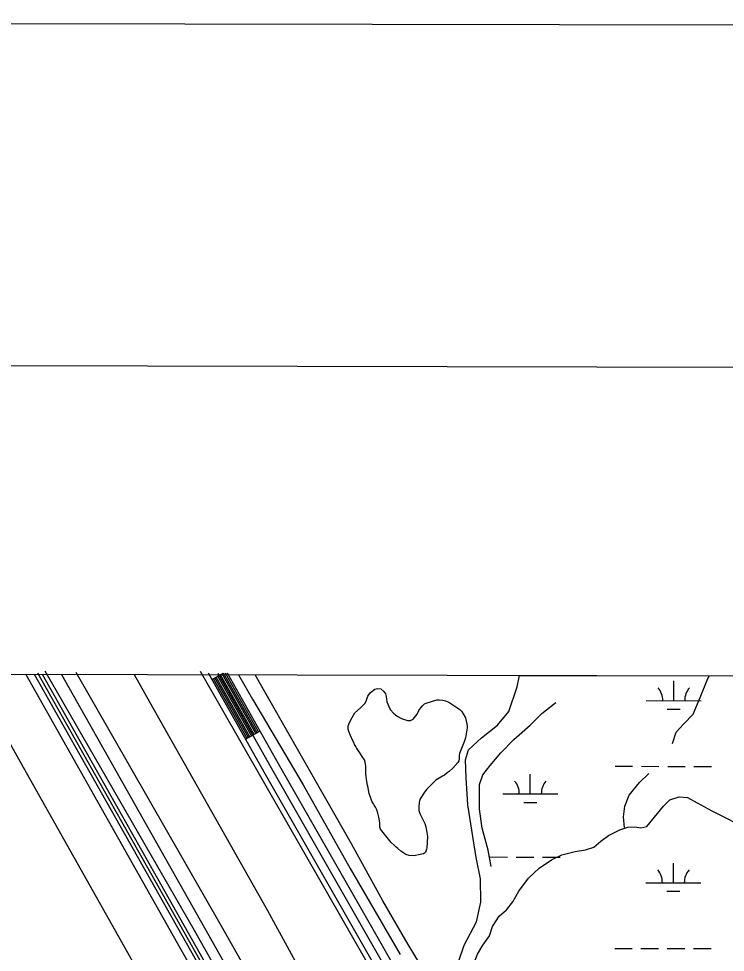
# Model space of a CAD drawing. Extents: x 3187622 to 3225504, y 800805 to 826213.
# Drawn here: x 3192858 to 3194148, y 823924 to 825630 of the extents above; entities that cross this region are included whole.
import ezdxf

# ---------------------------------------------------------------- set-up
doc = ezdxf.new("R2010")
doc.units = 0
for name, color, linetype in [('G-ANNO-NPLT', 7, 'Continuous'), ('V-ANNO-SYMB', 7, 'Continuous'), ('V-BORW-LINE', 7, 'Continuous'), ('V-GRID-FRAM', 7, 'Continuous'), ('V-LEVE-TOET', 7, 'Continuous'), ('V-RAIL-TRAK', 7, 'Continuous'), ('V-ROAD-CNTR', 7, 'Continuous'), ('V-SITE-VEGE', 7, 'Continuous'), ('V-SURV-LINE', 7, 'Continuous'), ('V-TOPO-SHOR', 7, 'Continuous'), ('V-WETL-SWMP', 7, 'Continuous')]:
    doc.layers.add(name, color=color, linetype=linetype)

msp = doc.modelspace()

# ---------------------------------------------------------------- linework, layer by layer
at = {"layer": 'G-ANNO-NPLT'}
msp.add_lwpolyline([(3188205.3, 801463.1), (3224871.9, 801388.4), (3224921.1, 825555), (3188254.5, 825629.7)], close=True, dxfattribs=at)
at = {"layer": 'V-ANNO-SYMB'}
msp.add_lwpolyline([(3190956.7, 802082.5), (3224039.9, 802015.1), (3224086.5, 824931.7), (3191003.4, 824999), (3190956.7, 802082.5)], dxfattribs=at)
at = {"layer": 'V-BORW-LINE'}
for points in [[(3194173.2, 823254.5), (3194133.8, 823323.1), (3194017.5, 823523.4), (3193991.8, 823555.6), (3193946.2, 823648.6), (3193920.4, 823653.8), (3193941.7, 823672), (3193969, 823684.2), (3193996.4, 823702.4), (3194051.2, 823723.8), (3194163.8, 823793.7), (3194361.6, 823933.7), (3194445, 824013.4), (3194502.9, 824036.7), (3194535.5, 824045.1), (3194547.6, 824055.8), (3194568.2, 824150.6), (3194657.5, 824394.2), (3194681.2, 824428.3)], [(3192337.4, 823941), (3192450.7, 823656.8), (3192515.5, 823519.7), (3192558.7, 823440), (3192600.5, 823333.7), (3192618.3, 823265.9), (3192618.1, 823239.3), (3192596.2, 823170.2), (3192570.1, 823124.5), (3192544, 823075.5), (3192526, 822981.1), (3192537.2, 822864), (3192568.7, 822741.3), (3192590.8, 822730.8), (3192607.5, 822734.7), (3192633.4, 822744.1), (3192791, 822860.6), (3192848.3, 822890.6), (3193002.5, 822993.5), (3193064.4, 823044.1), (3193073, 823061.5), (3193065.5, 823080), (3193018, 823160.4), (3192976.4, 823287.1), (3192938.7, 823344), (3192918.9, 823400.7), (3192904.2, 823413.8), (3192761.6, 823666.5), (3192731.5, 823699.7), (3192695.5, 823756.4), (3192584.4, 823915.9), (3192476.5, 824206.7), (3192467.8, 824230.2), (3192433.6, 824267.9), (3192365.5, 824253.6), (3192313, 824232.6), (3192261.7, 824199.7), (3192232.1, 824151.4), (3192237.4, 824128), (3192259.3, 824060.3), (3192337.4, 823941)]]:
    msp.add_spline(points, degree=3, dxfattribs=at)
at = {"layer": 'V-GRID-FRAM'}
msp.add_lwpolyline([(3191838.8, 824434.1), (3223248.6, 824370.1), (3223219.5, 806183.5), (3191793.9, 806247.5), (3191838.8, 824434.1)], dxfattribs=at)
at = {"layer": 'V-LEVE-TOET'}
for points in [[(3193584.3, 822982.9), (3193407.8, 823299.3), (3193245.4, 823590.8), (3193227.2, 823623), (3193224.5, 823626.5), (3193223, 823629.3), (3193219.8, 823632.7), (3193193.4, 823677.9), (3193057.2, 823923.2), (3192861.4, 824271.3), (3192771.4, 824432.2)], [(3193069, 824431.6), (3193107.9, 824362.3), (3193312.3, 824000.4), (3193506.6, 823644.9), (3193758.4, 823202.4), (3193894.5, 822971.4)]]:
    msp.add_lwpolyline(points, dxfattribs=at)
at = {"layer": 'V-RAIL-TRAK'}
msp.add_lwpolyline([(3193727.3, 822943), (3193577.7, 823206), (3193415.9, 823494.6), (3193219.9, 823842.7), (3193027.5, 824182.9), (3192887.4, 824431.9)], dxfattribs=at)
at = {"layer": 'V-ROAD-CNTR'}
for p, q in [((3193211.2, 824422.5), (3193231.5, 824433.9)), ((3193272.5, 824313.5), (3193298.6, 824328.2))]:
    msp.add_line(p, q, dxfattribs=at)
for points in [[(3192892.8, 824434.6), (3193654.2, 823085.5)], [(3193916.6, 823184.2), (3193721.8, 823525.6), (3193306.3, 824253.5), (3193204.7, 824433.9)], [(3193275.1, 824315), (3193213.8, 824423.9)], [(3193277.7, 824316.5), (3193216.4, 824425.4)], [(3193280.3, 824317.9), (3193219, 824426.9)], [(3193283, 824319.4), (3193221.7, 824428.3)], [(3193222, 824433.9), (3193319.3, 824260.9), (3193734.8, 823533), (3193929.6, 823191.6)], [(3193285.6, 824320.9), (3193224.3, 824429.8)], [(3193288.2, 824322.3), (3193226.9, 824431.3)], [(3193290.8, 824323.8), (3193229.5, 824432.8)], [(3193293.4, 824325.3), (3193232.3, 824433.9)], [(3193296, 824326.8), (3193235.8, 824433.9)], [(3193712.7, 823602), (3193332.4, 824268.3), (3193239.2, 824433.9)]]:
    msp.add_lwpolyline(points, dxfattribs=at)
at = {"layer": 'V-SITE-VEGE'}
for points in [[(3193589.4, 824197.8), (3193588.6, 824190.1), (3193588.6, 824183.2), (3193590.2, 824177.5), (3193597.4, 824164.6), (3193599.4, 824159.3), (3193601.5, 824153.2), (3193603.5, 824143.1), (3193604.7, 824135.8), (3193603, 824114.8), (3193602.6, 824112.8), (3193600.6, 824107.1), (3193598.9, 824105.1), (3193596.9, 824103.9), (3193588, 824102.3), (3193582.3, 824100.7), (3193580.3, 824100.3), (3193571, 824101.1), (3193564.9, 824103.1), (3193555.6, 824109.2), (3193550.4, 824113.7), (3193547.2, 824116.1), (3193543.5, 824119.8), (3193538.3, 824124.6), (3193518.5, 824148.9), (3193517.7, 824153), (3193517.3, 824156.2), (3193517.3, 824159.5), (3193516.9, 824164.7), (3193515.3, 824170.8), (3193513.7, 824178.5), (3193511.7, 824184.2), (3193509.3, 824189.4), (3193506.8, 824193.1), (3193505.6, 824195.5), (3193504.8, 824197.5), (3193502.8, 824200.4), (3193500.8, 824205.6), (3193498, 824214.5), (3193495.6, 824227.5), (3193494.8, 824229.5), (3193494, 824236.4), (3193492, 824249.3), (3193492, 824264.3), (3193490.4, 824271.6), (3193489.2, 824275.6), (3193485.2, 824282.1), (3193480.7, 824288.6), (3193475.1, 824297.9), (3193473.5, 824300), (3193472.7, 824302), (3193471.4, 824303.6), (3193470.6, 824306), (3193467.8, 824311.7), (3193463.8, 824320.2), (3193461, 824327.5), (3193459.8, 824332), (3193459.8, 824337.2), (3193461.4, 824342.5), (3193466.7, 824353), (3193471.6, 824361.5), (3193482.1, 824370.8), (3193484.1, 824372.8), (3193489.8, 824378.8), (3193492.2, 824382.9), (3193495.5, 824392.2), (3193500.4, 824399), (3193508.5, 824405.1), (3193512.9, 824406.3), (3193519, 824405.5), (3193524.6, 824400.6), (3193527.5, 824396.6), (3193528.7, 824391.7), (3193529.9, 824382), (3193535.5, 824369), (3193536.7, 824367), (3193542.4, 824360.9), (3193545.2, 824358.5), (3193548.8, 824355.7), (3193556.9, 824351.2), (3193567.8, 824347.5), (3193573.5, 824347.9), (3193578, 824350.3), (3193580.4, 824352.8), (3193585.3, 824359.2), (3193588.5, 824365.7), (3193589.7, 824367.7), (3193592.6, 824371.4), (3193595.4, 824374.6), (3193599, 824377.8), (3193602.3, 824379.4), (3193621.7, 824385.5), (3193625.8, 824385.5), (3193632.6, 824385), (3193637.1, 824383.4), (3193643.2, 824381), (3193647.2, 824378.5), (3193659.7, 824370.4), (3193663.4, 824367.6), (3193666.2, 824364.7), (3193669.4, 824359.9)], [(3193669.4, 824359.9), (3193673.5, 824352.6), (3193676.7, 824338), (3193676.7, 824334.4), (3193675.8, 824326.7), (3193673.8, 824315.8), (3193671.4, 824308.9), (3193667.7, 824299.2), (3193662.8, 824287.5), (3193662.4, 824283.8), (3193662.4, 824278.2), (3193661.6, 824274.1), (3193659.5, 824270.9), (3193650.6, 824260.8), (3193643.7, 824254.7), (3193640.1, 824251.9), (3193635.2, 824247.9), (3193632, 824245.8), (3193619.8, 824238.6), (3193616.6, 824235.8), (3193603.2, 824222.4), (3193598.7, 824216.8), (3193592.3, 824206.3), (3193590.6, 824203), (3193589.4, 824197.8)]]:
    msp.add_lwpolyline(points, dxfattribs=at)
at = {"layer": 'V-SURV-LINE'}
for points in [[(3193965.1, 822546.1), (3192901.9, 824431.9)], [(3192936.4, 824431.8), (3193991.3, 822560.8)]]:
    msp.add_lwpolyline(points, dxfattribs=at)
at = {"layer": 'V-TOPO-SHOR'}
for points in [[(3192870.5, 824432.6), (3193272, 823719.6), (3193655.5, 823037.4), (3194095.7, 822270.4), (3194281, 821935.8), (3194281, 821921.4), (3194293.9, 821912.6), (3194523, 821505.9), (3194839.6, 820947.3), (3195012.1, 820643.6), (3195336.4, 820069.6), (3195480.5, 819812.2), (3195732.8, 819366.9)], [(3196669.7, 817789), (3196420.1, 818211.1), (3196348, 818329.5), (3196021.1, 818916.4), (3195920.7, 819106.9), (3195681.3, 819521.3), (3195459.9, 819917.7), (3195341.5, 820128.8), (3194986.3, 820754.3), (3194837, 821019.4), (3194610.5, 821418.4), (3194502.4, 821616.6), (3194445.8, 821717), (3194196.1, 822162.3), (3194075.1, 822368.2), (3193771.4, 822908.7), (3193596.3, 823217.6), (3193297.8, 823753), (3193179.4, 823964.1), (3192906.5, 824437.7)], [(3195107.3, 820738.8), (3195071.3, 820751.7), (3194754.7, 821292.3), (3194566.8, 821621.7), (3194288.8, 822113.4), (3194059.7, 822525.2), (3193743.1, 823065.8), (3193650.4, 823235.6), (3193457.3, 823567.7), (3193228.3, 823971.8), (3192963.1, 824435.1)], [(3193189.6, 824437.7), (3193568, 823776.2), (3193676.1, 823580.6)], [(3193259.6, 824431.2), (3193284.9, 824386.8), (3193377.2, 824230), (3193463.5, 824077.5), (3193554.4, 823920)], [(3193648.1, 823817.8), (3193642.1, 823821.2), (3193632.2, 823835.7), (3193622.7, 823847.9), (3193605.7, 823878.1), (3193569.1, 823938.7), (3193523.1, 824018), (3193465.9, 824122.3), (3193374.4, 824282.2), (3193290, 824431.1)], [(3194051.4, 824305.3), (3194058.2, 824326.4), (3194072.6, 824341.7), (3194089.4, 824359.2), (3194102.1, 824389.7), (3194116.3, 824424.2), (3194119, 824429.4)], [(3193762.3, 824313), (3193791.8, 824338.9), (3193813, 824360.1), (3193838.8, 824380.6)], [(3193720.6, 824080.8), (3193715.1, 824110.5), (3193704.5, 824150.8), (3193699.1, 824185.8), (3193699.5, 824205.5), (3193699.1, 824230.9), (3193705.2, 824248.3), (3193718.7, 824265.5), (3193738.2, 824288.6), (3193762.3, 824313)], [(3193963.8, 824152.4), (3193962.4, 824171.7), (3193964.7, 824191.3), (3193972.8, 824211.5), (3193991.5, 824234.3), (3194008.7, 824251)], [(3194035.1, 824191), (3194046.8, 824202.9), (3194063.5, 824208.3), (3194078.9, 824207), (3194096.5, 824197.4), (3194123.4, 824182.3), (3194146.4, 824170.9), (3194170.2, 824159.1), (3194195.9, 824140.4)], [(3193760.1, 824016.6), (3193771.4, 824035.9), (3193789, 824059.6), (3193808.4, 824078), (3193830.8, 824093.1), (3193849.6, 824102.4), (3193873.7, 824108.5), (3193892.8, 824111.4), (3193907.9, 824116), (3193920.8, 824127), (3193934.9, 824137.4), (3193955.5, 824148.1), (3193970.3, 824153), (3193983, 824153.1), (3193994.1, 824151.5), (3194004.5, 824154.1), (3194018.5, 824171.1), (3194035.1, 824191)], [(3193674.1, 823841.6), (3193675.1, 823856.1), (3193683.7, 823889), (3193695.5, 823920.6), (3193705.4, 823937.3), (3193717.7, 823954.1), (3193723.3, 823971.2), (3193735.2, 823990.1), (3193748.9, 824002), (3193760.1, 824016.6)]]:
    msp.add_lwpolyline(points, dxfattribs=at)
at = {"layer": 'V-WETL-SWMP'}
for p, q in [((3193768.3, 824409.3), (3193772.4, 824430.1)), ((3193772.4, 824430.1), (3194619.6, 824428.4)), ((3193752.9, 824364.2), (3193768.3, 824409.3)), ((3194053.8, 824383.8), (3194053.9, 824419.8)), ((3194003.8, 824383.9), (3194103.8, 824383.7)), ((3193732.5, 824339), (3193752.9, 824364.2)), ((3194041.8, 824368.4), (3194065.8, 824368.4)), ((3193702.9, 824315.7), (3193732.5, 824339)), ((3193679.1, 824293.8), (3193702.9, 824315.7)), ((3193673.5, 824276), (3193679.1, 824293.8)), ((3193675, 824243.1), (3193673.5, 824276)), ((3193946.8, 824264), (3193978.8, 824263.9)), ((3193994.8, 824263.9), (3194026.8, 824263.8)), ((3194042.8, 824263.8), (3194074.8, 824263.7)), ((3194090.8, 824263.7), (3194122.8, 824263.6)), ((3193677.8, 824193.6), (3193675, 824243.1)), ((3193792.1, 824213.5), (3193792.1, 824249.5)), ((3193742.1, 824213.6), (3193842.1, 824213.4)), ((3193685.3, 824147), (3193677.8, 824193.6)), ((3193780, 824198.1), (3193804, 824198.1)), ((3193693, 824097.2), (3193685.3, 824147)), ((3193718.4, 824098.3), (3193750.4, 824098.2)), ((3193766.4, 824098.2), (3193798.4, 824098.1)), ((3193814.4, 824098.1), (3193846.4, 824098)), ((3193701, 824058.4), (3193693, 824097.2)), ((3194053.2, 824051.1), (3194053.2, 824087.1)), ((3193701.8, 824016), (3193701, 824058.4)), ((3194003.2, 824051.2), (3194103.2, 824051)), ((3194041.1, 824035.7), (3194065.1, 824035.7)), ((3193693.9, 823979.7), (3193701.8, 824016)), ((3193671.5, 823937.4), (3193693.9, 823979.7)), ((3193661.9, 823908.7), (3193671.5, 823937.4)), ((3193946.1, 823931.3), (3193978.1, 823931.2)), ((3193994.1, 823931.2), (3194026.1, 823931.1)), ((3194042.1, 823931.1), (3194074.1, 823931)), ((3194090.1, 823931), (3194122.1, 823930.9))]:
    msp.add_line(p, q, dxfattribs=at)
for centre, start, end in [((3193998.6, 824384.4), 359.1115, 40.6551), ((3194109.1, 824384.2), 139.1115, 180.6551), ((3193736.8, 824214.1), 359.1115, 40.6551), ((3193847.3, 824213.9), 139.1115, 180.6551), ((3193997.9, 824051.7), 359.1115, 40.6551), ((3194108.4, 824051.5), 139.1115, 180.6551)]:
    msp.add_arc(centre, 35.2, start, end, dxfattribs=at)

doc.saveas('drawing.dxf')
